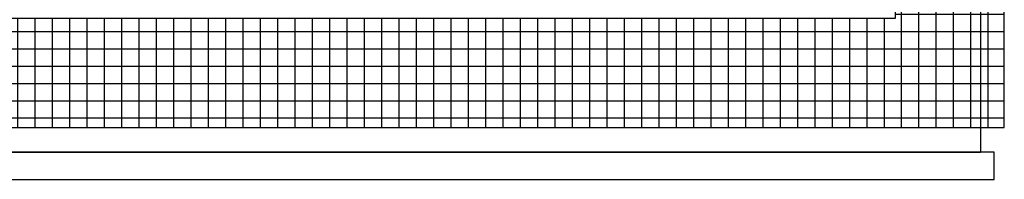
# Model space of a CAD drawing. Header units: millimetres. Extents: x 3625 to 145332, y -20577 to 83428.
# Tile 651 of 656: x 70556 to 74163, y 16793 to 17379. Entities that reach past the tile are written whole.
import ezdxf

# ---------------------------------------------------------------- set-up
doc = ezdxf.new("R2010")
doc.units = ezdxf.units.MM
doc.layers.add('A-CLNG-SUSP', color=5, linetype='Continuous', lineweight=25)
doc.layers.add('A-GENM', color=6, linetype='Continuous', lineweight=18)
doc.layers.add('ATN Roosterplafond', color=20, linetype='Continuous')

msp = doc.modelspace()

# ---------------------------------------------------------------- hatches: boundary and pattern name
at = {"layer": 'ATN Roosterplafond'}
h = msp.add_hatch(dxfattribs=at)
h.set_pattern_fill('NET', color=256, scale=20, angle=90)
h.paths.add_polyline_path([(55705.8, 21111.6), (55705.8, 23791.2), (73763.1, 23791.2), (73763.1, 17383.2), (68575.3, 17383.2), (68575.3, 16983.2), (73763.1, 16983.2), (74163.1, 16983.2), (74163.1, 23791.2), (74163.1, 24191.2), (55705.8, 24191.2), (55305.8, 24191.2), (55305.8, 21111.6)])

# ---------------------------------------------------------------- linework, layer by layer
at = {"layer": 'A-CLNG-SUSP'}
for p, q in [((74075.8, 24301.2), (74075.8, 16892.9)), ((74125.8, 16892.9), (65487.1, 16892.9)), ((68675.3, 16893.2), (74075.8, 16893.2)), ((74125.8, 16792.9), (74125.8, 16892.9)), ((65587.1, 16792.9), (74125.8, 16792.9))]:
    msp.add_line(p, q, dxfattribs=at)
at = {"layer": 'A-GENM'}
for p, q in [((65487.1, 16892.9), (74125.8, 16892.9)), ((74125.8, 16892.9), (74125.8, 16792.9)), ((74125.8, 16792.9), (65487.1, 16792.9))]:
    msp.add_line(p, q, dxfattribs=at)
at = {"layer": 'ATN Roosterplafond'}
msp.add_lwpolyline([(55705.8, 21111.6), (55705.8, 23791.2), (73763.1, 23791.2), (73763.1, 17383.2), (68575.3, 17383.2), (68575.3, 16983.2), (73763.1, 16983.2), (74163.1, 16983.2), (74163.1, 23791.2), (74163.1, 24191.2), (55705.8, 24191.2), (55305.8, 24191.2), (55305.8, 21111.6)], close=True, dxfattribs=at)

doc.saveas('drawing.dxf')
